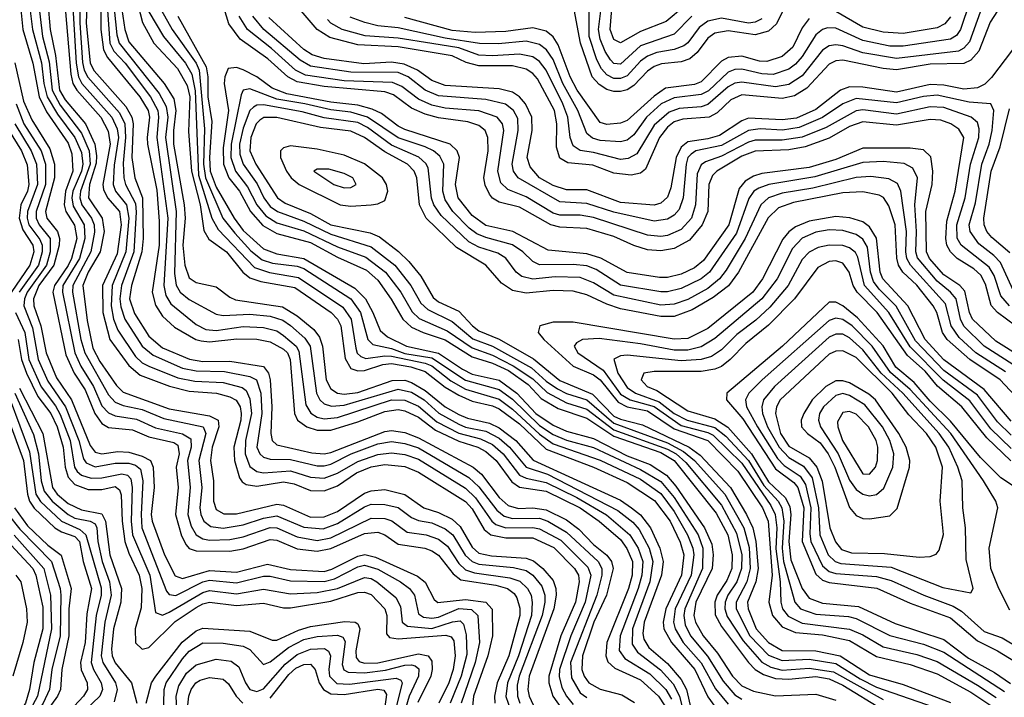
# Model space of a CAD drawing. Header units: inches. Extents: x 501365 to 657855, y 482276 to 547543.
# Tile 870 of 957: x 620906 to 623830, y 506947 to 508959. Entities that reach past the tile are written whole.
import ezdxf

# ---------------------------------------------------------------- set-up
doc = ezdxf.new("R2010")
doc.units = ezdxf.units.IN
doc.header["$MEASUREMENT"] = 0
doc.layers.add('A6520', color=7, linetype='Continuous')

msp = doc.modelspace()

# ---------------------------------------------------------------- linework, layer by layer
at = {"layer": 'A6520', "color": 5}
for points, elevation in [([(621146.7, 509090), (621146.8, 508930), (621154.9, 508870), (621167.3, 508847.3), (621263.3, 508730), (621287.6, 508690), (621291.5, 508670), (621284.4, 508610), (621286.2, 508590), (621313.4, 508453.4), (621320.7, 508360.7), (621320.3, 508290), (621299.2, 508150), (621310, 508111.5), (621330, 508078.6), (621366.4, 508046.4), (621429.7, 508010), (621445.3, 508005.3), (621470, 508002.5), (621551.3, 508011.3), (621610.4, 508010.4), (621650, 508002.9), (621690, 507981.4), (621701.4, 507970), (621709.7, 507950), (621722, 507790), (621731, 507770), (621759.2, 507750), (621790, 507739.9), (621830, 507740.7), (621910, 507764.7), (621990, 507796.3), (622030, 507801.8), (622050, 507798.1), (622090, 507779.2), (622140.8, 507740.8), (622210, 507707.5), (622267.1, 507690), (622290, 507677.5), (622321.2, 507650), (622367.2, 507587.2), (622390, 507571.3), (622470, 507559), (622570, 507510), (622626.6, 507470), (622690, 507415.4), (622709.4, 507389.4), (622726.3, 507350), (622725.1, 507310), (622713.7, 507270), (622649.5, 507110), (622646.3, 507070), (622652.8, 507052.8), (622673.4, 507033.4), (622750, 506998.7), (622803.5, 506950), (622821.9, 506921.9)], 3920), ([(621084.3, 509050), (621085, 508950), (621092.4, 508832.4), (621097.5, 508810), (621108.4, 508788.4), (621202.7, 508682.7), (621218.8, 508650), (621220.8, 508610), (621213.6, 508533.6), (621215.9, 508490), (621220.1, 508470), (621250, 508413.3), (621252.5, 508387.5), (621245.5, 508270), (621209, 508170), (621203.5, 508130), (621206.3, 508106.3), (621218.7, 508070), (621269.7, 507989.7), (621302.8, 507962.8), (621390, 507924.8), (621430, 507916.6), (621514.3, 507914.3), (621590, 507899.7), (621609.5, 507889.5), (621621.9, 507850), (621624.9, 507790), (621610.5, 507690), (621619.3, 507670), (621630, 507660.1), (621650, 507654.2), (621710, 507653.3), (621790, 507634.4), (621810, 507634.6), (621830, 507639.5), (621890.2, 507669.8), (621970, 507699.8), (622010, 507706.5), (622050, 507701.2), (622090, 507688.1), (622240.3, 507600.3), (622270, 507571.9), (622322.7, 507502.7), (622345.1, 507485.1), (622370, 507478.1), (622450, 507478.6), (622474.8, 507470), (622530, 507437.7), (622623.8, 507350), (622634.6, 507330), (622634.8, 507310), (622619.9, 507250), (622542.1, 507050), (622544.8, 507004.8), (622570, 506960.2), (622590, 506946.7)], 3860), ([(621107.7, 509050), (621104.1, 508950), (621115.1, 508830), (621127.2, 508807.2), (621221.4, 508701.4), (621239.6, 508670), (621243.2, 508650), (621239.7, 508550), (621248.3, 508490), (621270.6, 508430), (621273.4, 508310), (621268.9, 508270), (621238.1, 508170), (621232.7, 508130), (621246.9, 508086.9), (621290, 508019.3), (621330, 507985.4), (621411, 507951), (621450, 507944.8), (621530, 507945.5), (621630, 507929.8), (621645.5, 507910), (621649.7, 507889.7), (621655.4, 507810), (621652.2, 507730), (621656.3, 507710), (621670, 507697.3), (621773.4, 507673.4), (621810, 507670.2), (621830, 507674.4), (621990, 507736.9), (622010, 507739.4), (622050, 507733.6), (622090, 507717.3), (622253, 507630), (622277.1, 507610), (622330, 507540.6), (622356.8, 507516.8), (622387.7, 507507.7), (622430, 507509.4), (622470, 507504.2), (622530, 507474.1), (622566.7, 507446.7), (622610, 507400.7), (622649.3, 507369.3), (622663.8, 507350), (622668.1, 507330), (622648.5, 507250), (622611.5, 507170), (622577.6, 507070), (622575.9, 507030), (622582.5, 507010), (622596, 506990), (622630, 506971), (622694.6, 506954.6), (622731.5, 506931.5)], 3880), ([(621181.7, 509041.7), (621194.9, 508914.9), (621201.9, 508890), (621320.5, 508740.5), (621341.4, 508701.4), (621345.7, 508670), (621338.9, 508610), (621371.3, 508390), (621365.8, 508205.8), (621371, 508171), (621383.2, 508150), (621410, 508128.4), (621490, 508085.2), (621510, 508080.8), (621590, 508085.2), (621650, 508078.6), (621687.2, 508067.2), (621710, 508051.6), (621753.4, 508013.4), (621768.8, 507990), (621788, 507850), (621797.8, 507830), (621810, 507818.8), (621831.7, 507811.7), (621870, 507814.3), (622030, 507861.9), (622070, 507853.5), (622107.6, 507830), (622150.9, 507790.9), (622210, 507758.5), (622230, 507749.6), (622290, 507737.5), (622330, 507716.9), (622361.1, 507690), (622410.5, 507630.5), (622473.8, 507610), (622681.9, 507501.9), (622727.1, 507467.1), (622745.5, 507445.5), (622775.1, 507390), (622786.7, 507350), (622777.2, 507290), (622726, 507150), (622725.1, 507105.1), (622740.6, 507080.6), (622808.8, 507028.8), (622846.6, 506986.6), (622865.3, 506950), (622880.6, 506890)], 3960), ([(621200.4, 509050), (621218.2, 508930), (621230, 508893.8), (621335.2, 508770), (621364, 508724), (621370.1, 508690), (621362.6, 508630), (621363, 508590), (621394.9, 508410), (621397.8, 508370), (621391.1, 508290), (621396.8, 508230), (621410, 508192.6), (621430, 508178.8), (621490, 508166.3), (621530, 508135), (621547, 508127), (621686.3, 508106.3), (621730, 508079.7), (621779.2, 508039.2), (621796.6, 508016.6), (621805.5, 507990), (621816.7, 507890), (621830, 507863.3), (621850, 507850.3), (621870, 507847.5), (621910, 507852.7), (622011.9, 507888.1), (622050, 507888.5), (622070, 507881.6), (622110, 507858.6), (622169.7, 507809.7), (622210, 507787.3), (622235.9, 507775.9), (622300.9, 507760.9), (622330, 507747.8), (622379.3, 507710), (622431.4, 507651.4), (622690, 507532.3), (622723.3, 507510), (622750, 507488.7), (622778.9, 507450), (622807.3, 507390), (622817.4, 507350), (622812.1, 507310), (622760.4, 507170), (622756.1, 507136.1), (622759.3, 507119.3), (622774.6, 507094.6), (622830, 507047.1), (622870, 506999.6), (622886.4, 506970), (622900.3, 506910)], 3980), ([(621242.6, 509062.6), (621270.8, 508950.8), (621305.1, 508890), (621374.6, 508814.6), (621403.8, 508763.8), (621411.2, 508730), (621407.5, 508627.5), (621416.8, 508510), (621442.4, 508410), (621453, 508333), (621467.9, 508307.9), (621519.9, 508270), (621569.3, 508209.3), (621590, 508192.4), (621622.2, 508182.2), (621723.6, 508163.6), (621830.9, 508090), (621850.1, 508070.1), (621860.1, 508050), (621872.8, 507952.8), (621890, 507923.9), (621910, 507916.6), (621930, 507917.7), (621984.8, 507935.2), (622010, 507938.1), (622068.1, 507928.1), (622110, 507915.1), (622170, 507868.4), (622210, 507844.3), (622250, 507826.4), (622310, 507812.6), (622330, 507803.5), (622390, 507759.2), (622470, 507683.5), (622610, 507630.2), (622710, 507584.8), (622791.3, 507531.3), (622837.3, 507470), (622867.5, 507407.5), (622878.1, 507370), (622871.5, 507310), (622824.5, 507210), (622817.1, 507170), (622819, 507150), (622841.2, 507110), (622911.3, 507030), (622950, 506948.8), (622970, 506919.7)], 4020), ([(620907.6, 509010), (620915.9, 508930), (620944.9, 508830), (620964.5, 508730), (620985.9, 508685.9), (621050, 508593.2), (621061.2, 508561.2), (621064.3, 508510), (621042.5, 508450), (621038, 508410), (621043.4, 508390), (621068.8, 508348.8), (621076, 508310), (621060.1, 508250), (621050.7, 508229.3), (621009.2, 508170), (621005.2, 508150), (621043.8, 507963.8), (621068.5, 507910), (621100.3, 507860.3), (621129.4, 507789.4), (621150, 507760.4), (621170, 507748), (621241.4, 507741.4), (621290, 507720.8), (621364.2, 507704.2), (621376.1, 507696.1), (621380.2, 507670), (621371.2, 507630), (621376.4, 507570), (621368.9, 507490), (621386.8, 507426.8), (621400.3, 507400.3), (621410, 507389.1), (621430, 507381.6), (621530, 507381.3), (621570, 507388.2), (621650, 507415.6), (621670, 507413.2), (621730, 507388.4), (621790, 507381.4), (621830, 507389.1), (621930, 507433.8), (621970, 507437.7), (621990, 507429.8), (622030, 507402), (622109.5, 507389.5), (622130, 507381.7), (622150, 507369.5), (622193.6, 507313.6), (622216.3, 507296.3), (622319.8, 507279.8), (622354.5, 507270), (622374.8, 507254.8), (622382.6, 507242.6), (622391.3, 507211.3), (622390.9, 507190), (622358.5, 507070), (622324.3, 506990), (622316.2, 506950), (622316.9, 506930)], 3720), ([(620934.9, 509010), (620943.9, 508930), (620971.3, 508831.3), (620978.1, 508770), (620988, 508730), (621018.5, 508678.5), (621070, 508610), (621090, 508564.7), (621093.7, 508530), (621090, 508510), (621063.9, 508450), (621060.8, 508430), (621065.3, 508405.3), (621098.1, 508350), (621100.2, 508310), (621083.5, 508250), (621034.6, 508170), (621033.3, 508150), (621070.5, 507970), (621088.3, 507930), (621125.2, 507870), (621150, 507812.5), (621170, 507791.5), (621190, 507782.8), (621252.8, 507772.8), (621310, 507747.6), (621389.6, 507729.6), (621414.8, 507714.8), (621415.7, 507690), (621404.6, 507650), (621412.3, 507570), (621405.5, 507490), (621415.3, 507455.3), (621429.9, 507429.9), (621450, 507417.6), (621470, 507414.1), (621530, 507415.5), (621570, 507423.3), (621650, 507451.1), (621670, 507450.4), (621730, 507423.2), (621790, 507413), (621830, 507420.8), (621950, 507478.9), (621990, 507478.2), (622010.8, 507470.8), (622057.2, 507437.2), (622112.9, 507430), (622150, 507417), (622176.1, 507396.1), (622210, 507344.5), (622230, 507325.7), (622256.7, 507316.7), (622362.1, 507302.1), (622391.6, 507291.6), (622413.8, 507270), (622424.5, 507250), (622428.3, 507228.3), (622426.1, 507190), (622387.5, 507070), (622354.4, 506990), (622349.6, 506949.6), (622363.3, 506910)], 3740), ([(620962.1, 509010), (620973.9, 508910), (620993.9, 508833.9), (621002.9, 508750), (621026.1, 508706.1), (621090, 508622.9), (621113.1, 508570), (621115.2, 508530), (621086.8, 508450), (621084.6, 508430), (621090.9, 508410), (621119.6, 508370), (621127.5, 508350), (621128.2, 508328.2), (621117.7, 508270), (621063.9, 508170), (621063.2, 508150), (621088.1, 508010), (621100, 507970), (621170, 507844.9), (621190, 507823.7), (621213.5, 507813.5), (621270, 507801.9), (621334.6, 507774.6), (621450.7, 507750), (621459.3, 507730), (621437.9, 507650), (621447.1, 507570), (621441, 507510), (621443.7, 507490), (621453.1, 507470), (621474.1, 507454.1), (621510, 507449.7), (621570, 507459), (621630, 507479.5), (621670, 507485.7), (621750, 507452), (621807.6, 507447.6), (621850, 507463.5), (621930, 507513), (621950, 507520.2), (621990, 507520), (622030.5, 507510.5), (622070, 507481), (622090, 507471.8), (622130, 507465), (622170, 507447.7), (622192.1, 507430), (622229.4, 507369.4), (622250, 507349.9), (622270, 507342.8), (622372.7, 507332.7), (622410, 507323.3), (622430, 507309.5), (622456.7, 507276.6), (622465.5, 507250), (622465.3, 507230), (622457.6, 507190), (622389.4, 507009.4), (622383.1, 506983.1), (622384.1, 506950), (622391, 506930)], 3760), ([(620989.6, 509010), (620996.9, 508930), (621013.1, 508853.1), (621024.3, 508750), (621041.5, 508721.5), (621101.5, 508650), (621129.5, 508589.5), (621134.8, 508554.8), (621133, 508533), (621113.6, 508470), (621110.5, 508430.5), (621151, 508370), (621156.8, 508330), (621145.7, 508270), (621110, 508209.9), (621093.4, 508170), (621106.3, 508066.3), (621123.5, 507983.5), (621144.1, 507944.1), (621193.4, 507873.4), (621213.2, 507853.2), (621350, 507803.8), (621470, 507782.5), (621495.8, 507770), (621497.7, 507750), (621478.1, 507690), (621473.1, 507650), (621481.6, 507590), (621482, 507530), (621490, 507505.1), (621512.1, 507492.2), (621550, 507491.8), (621670, 507520.2), (621690, 507517.6), (621770, 507482.4), (621810, 507482.9), (621850, 507499.3), (621930, 507553), (621950, 507560.7), (621990, 507563.7), (622050, 507549.8), (622106.5, 507510), (622150, 507496), (622190, 507475.6), (622213.9, 507453.9), (622250, 507392.9), (622270, 507375.5), (622306.9, 507366.9), (622410, 507359.9), (622432, 507352), (622459.4, 507330), (622490, 507293.7), (622498.3, 507270), (622499.4, 507250), (622492.3, 507210), (622418.9, 507010), (622414.8, 506970), (622419.2, 506950), (622438.1, 506910)], 3780), ([(621038.4, 509030), (621058, 508798), (621063.7, 508770), (621076.2, 508750), (621147.6, 508670), (621168.7, 508628.7), (621174.6, 508590), (621153.3, 508470), (621155.1, 508455.1), (621167.1, 508430), (621203, 508390), (621208, 508350), (621195.7, 508264.3), (621152, 508170), (621153.2, 508090), (621174.1, 508010), (621230, 507932.6), (621264.1, 507904.1), (621350.7, 507870.7), (621410, 507856), (621490.2, 507850.2), (621530, 507839.8), (621549.4, 507829.4), (621560.5, 507810), (621563.9, 507790), (621562.9, 507770), (621542.4, 507690), (621543.7, 507650), (621558.8, 507598.8), (621566.5, 507586.5), (621578.6, 507578.6), (621610, 507574.5), (621690, 507587.2), (621720.9, 507580.9), (621770, 507561.1), (621810, 507559.8), (621850, 507574.8), (621906.8, 507613.2), (621950, 507631.6), (621990, 507638.6), (622050, 507632.5), (622090, 507615.9), (622230, 507528.4), (622250, 507506.8), (622285.8, 507445.8), (622305.4, 507430), (622350, 507421), (622430, 507420.3), (622491.8, 507391.8), (622554, 507330), (622565.2, 507310), (622567.4, 507290), (622557, 507230), (622513.4, 507130), (622477.4, 507010), (622477.4, 506990), (622489.7, 506950), (622530, 506893.3)], 3820), ([(621062.6, 509030), (621073.9, 508830), (621081, 508790), (621091.2, 508770), (621179.6, 508670), (621195.5, 508635.5), (621199.4, 508610), (621187, 508527), (621183.8, 508470), (621191.1, 508450), (621223.5, 508410), (621230.4, 508370), (621221.5, 508270), (621180.7, 508170), (621178.1, 508110), (621185.1, 508070), (621197.6, 508037.6), (621250, 507959.3), (621270, 507940.5), (621289.7, 507930), (621376.3, 507896.3), (621426.3, 507886.3), (621510, 507881.7), (621566.9, 507866.9), (621578.4, 507858.4), (621590, 507833.5), (621594.8, 507790), (621577.2, 507710), (621576.1, 507670), (621590, 507632.9), (621610, 507617.4), (621630, 507614.1), (621710, 507619.3), (621770, 507601), (621810, 507597.7), (621850, 507612.4), (621910, 507647.5), (621970, 507668.6), (622010, 507672.6), (622050, 507667.8), (622090, 507654.7), (622230, 507568.1), (622259.5, 507539.5), (622307.8, 507470), (622320.5, 507460.5), (622350, 507449.9), (622430, 507450.9), (622450, 507447.1), (622513.5, 507413.5), (622593.6, 507333.6), (622601.8, 507310), (622585.1, 507230), (622542.9, 507130), (622509.2, 507030), (622508.4, 507008.4), (622516.2, 506976.2), (622529.8, 506950), (622550, 506925.7)], 3840), ([(621163.8, 509030), (621174.3, 508890), (621186.1, 508866.1), (621219.4, 508830), (621294.5, 508730), (621316.1, 508690), (621318.8, 508670), (621313.3, 508610), (621346, 508370), (621334, 508170), (621340.3, 508140.3), (621355.3, 508115.3), (621430, 508054), (621459.5, 508039.5), (621490, 508036), (621570, 508048.4), (621630, 508045.1), (621670, 508035.1), (621690, 508022), (621727.4, 507990), (621735.1, 507975.1), (621756, 507816), (621770.5, 507790.5), (621790, 507778.8), (621810, 507773.9), (621850, 507777.6), (622010, 507830), (622050, 507829.9), (622090, 507811.2), (622145.2, 507765.2), (622210, 507731.5), (622274.9, 507714.9), (622310, 507697.7), (622341.8, 507670), (622390, 507607.2), (622410, 507597.5), (622470, 507585.4), (622560.7, 507540.7), (622648.9, 507488.9), (622718.4, 507430), (622742.8, 507390), (622756.8, 507350), (622753.7, 507310), (622742.7, 507270), (622689, 507130), (622686.4, 507086.4), (622702.6, 507062.6), (622777.1, 507017.1), (622824.9, 506970), (622841.6, 506941.6)], 3940), ([(621310, 509019), (621359.4, 508930), (621430, 508830), (621439.6, 508810), (621455, 508635), (621452.3, 508530), (621457.6, 508490), (621509.9, 508370), (621545, 508325), (621592.7, 508272.7), (621626.5, 508246.5), (621656.7, 508236.7), (621730, 508227.3), (621750, 508220.6), (621890, 508130.5), (621918.7, 508090), (621940.4, 508010), (621954.4, 507994.4), (622010, 507982.9), (622050, 507968.5), (622130, 507955.5), (622230, 507889.2), (622330, 507861.5), (622370, 507832.1), (622450, 507754.6), (622490, 507727.4), (622530, 507710.8), (622610, 507689), (622750, 507623.9), (622810, 507587.5), (622850, 507540.8), (622920.4, 507430), (622935.1, 507390), (622933.9, 507330), (622880.9, 507210), (622877.9, 507190), (622882.2, 507162.2), (622898.3, 507130), (622949, 507069), (622994.7, 506994.7), (623030, 506953.9), (623050, 506941.7)], 4060), ([(623727.3, 509012.7), (623699.7, 508930), (623687.6, 508912.4), (623670, 508901.6), (623530, 508880.7), (623490, 508881.2), (623410, 508898.1), (623330, 508934.3), (623305.2, 508934.8), (623290, 508929.9), (623270, 508914.4), (623229.8, 508850), (623210, 508827), (623190, 508812.4), (623143.1, 508796.9), (623110, 508798.6), (623050, 508812.5), (623030, 508811.6), (623010, 508803.8), (622951.4, 508748.6), (622930, 508737.2), (622850, 508727.4), (622810.9, 508709.1), (622767.9, 508670), (622730, 508617.9), (622710, 508601.4), (622690, 508596.9), (622630, 508600.9), (622607.4, 508607.4), (622590, 508621.2), (622563.5, 508690), (622518.7, 508770), (622490, 508841), (622470.4, 508870.4), (622450, 508885.9), (622410, 508895.5), (622328.1, 508888.1), (622271.5, 508888.5), (622170, 508904.1), (622030, 508935.4), (621970, 508941.7), (621931.2, 508951.2), (621887.4, 508967.4)], 3940), ([(623194.4, 509030), (623153.1, 508946.9), (623130, 508925.7), (623090, 508914.7), (623010, 508926.7), (622970, 508919.5), (622950, 508904.9), (622918.1, 508861.9), (622896.5, 508843.5), (622870, 508834.2), (622811.6, 508828.4), (622790, 508820.4), (622770, 508806.2), (622730, 508763.7), (622710, 508751.5), (622690, 508746.2), (622670, 508746), (622650, 508752.2), (622626.8, 508766.8), (622606.5, 508790), (622571.4, 508890), (622552.2, 508990)], 3880), ([(623110, 508962.3), (623090, 508952.5), (623070, 508949.5), (622990, 508964.2), (622950, 508954.9), (622923.8, 508936.1), (622890, 508890.9), (622877.9, 508882.2), (622850, 508871), (622798, 508862), (622770, 508851.2), (622750, 508836.5), (622710, 508792.8), (622690, 508784.4), (622670, 508784.9), (622650, 508796.1), (622634, 508814), (622620.2, 508840.2), (622597, 508910), (622596.9, 509016.9)], 3860), ([(622902.1, 508970), (622850, 508916.3), (622750, 508882), (622690, 508827.3), (622670, 508829.2), (622660.4, 508840.4), (622644.8, 508864.8), (622630, 508901.2), (622625.1, 508930), (622634.4, 509010)], 3840), ([(622880.7, 508999.3), (622826.3, 508953.7), (622750, 508924.3), (622690, 508890.6), (622670, 508900.8), (622659.3, 508930), (622667.6, 509030)], 3820), ([(621290, 508982.6), (621332.9, 508910), (621398.3, 508830), (621417.5, 508797.5), (621427.7, 508747.7), (621437.5, 508497.5), (621477.1, 508370), (621496.1, 508336.1), (621603.5, 508223.5), (621648.3, 508208.2), (621734.2, 508194.2), (621865.9, 508105.9), (621890.2, 508070), (621904, 507984), (621908.8, 507968.8), (621919.4, 507959.4), (621933.6, 507953.6), (621990, 507961.6), (622010, 507959.9), (622110, 507939.6), (622130, 507931.4), (622186.9, 507886.9), (622230, 507862.3), (622330, 507832.4), (622370, 507802.3), (622450, 507728.3), (622490, 507699.7), (622630, 507651.6), (622750, 507594.7), (622810, 507552.4), (622850, 507499), (622889.1, 507430), (622905.4, 507390), (622907.8, 507370), (622900.2, 507310), (622852.7, 507210), (622847.6, 507170), (622852.7, 507150), (622876.5, 507110), (622929.3, 507049.3), (622972.3, 506972.3), (623010, 506926.3)], 4040), ([(623862.8, 508050), (623809.4, 508089.4), (623790.9, 508110.9), (623774.2, 508174.2), (623760.6, 508200.6), (623739.8, 508219.8), (623690.2, 508250), (623669.6, 508270), (623659.3, 508290), (623656, 508310), (623659, 508361), (623684.3, 508450), (623709.7, 508609.7), (623694.8, 508634.8), (623670.6, 508650.6), (623641.1, 508661.1), (623610, 508663.2), (623510, 508646.2), (623410, 508655.9), (623370, 508642.2), (623310, 508607.8), (623238.4, 508581.6), (623190, 508572.7), (623090, 508569.2), (623050, 508554.3), (622975.9, 508510), (622963, 508497), (622952.4, 508470), (622950, 508390), (622933.1, 508350), (622894.9, 508305.1), (622850, 508280.3), (622810, 508273.4), (622770, 508276.4), (622730, 508288.6), (622670, 508316), (622590, 508339.3), (622510, 508343.6), (622483.8, 508350), (622390, 508402.3), (622330, 508417.2), (622310, 508429.1), (622300.8, 508440.8), (622288, 508468), (622284.9, 508490), (622297, 508570), (622296.8, 508610), (622288.5, 508630), (622270, 508644.9), (622236.5, 508656.5), (622150, 508667.8), (622110, 508678.7), (622070, 508696.4), (622016.1, 508736.1), (621990, 508745.4), (621810, 508760.8), (621730, 508775.3), (621702.3, 508790), (621643.1, 508843.1), (621561.4, 508901.4), (621526.9, 508946.9), (621513, 508993)], 4080), ([(623810, 508985.4), (623787.7, 508952.3), (623753.8, 508866.2), (623730, 508839.3), (623710, 508829.2), (623610, 508827.3), (623510, 508810.3), (623470, 508814.2), (623350, 508839.4), (623330, 508837.7), (623310, 508827.4), (623243.9, 508756.1), (623206.4, 508733.6), (623170, 508725.4), (623050, 508736.2), (623018.2, 508721.8), (622976.9, 508683.1), (622953.6, 508670), (622875.5, 508664.5), (622850, 508655.7), (622830, 508640.6), (622806, 508610), (622764, 508516), (622750, 508503.9), (622722.1, 508497.9), (622670, 508504), (622607.8, 508527.8), (622534.3, 508534.3), (622510, 508548.6), (622500.4, 508580.4), (622500.9, 508650), (622494.1, 508690), (622443.4, 508783.4), (622430, 508799.5), (622410, 508813), (622370, 508822.1), (622270, 508822.2), (622232.2, 508832.2), (622190, 508852), (622030, 508879.1), (621910, 508884.8), (621826.9, 508906.9), (621789.7, 508930), (621730, 509000.1)], 3980), ([(623758, 508982), (623726.3, 508893.7), (623710, 508874.7), (623694, 508866), (623510, 508843.9), (623410, 508861.3), (623350, 508881.5), (623330, 508885.1), (623310, 508881.8), (623290, 508868.7), (623230, 508792.6), (623190, 508766.7), (623150, 508760.2), (623050, 508774.2), (623030, 508771), (623010, 508760.4), (622950, 508707.3), (622930, 508700.9), (622864.1, 508695.9), (622834.7, 508685.3), (622790, 508646.2), (622738.7, 508561.3), (622713.2, 508546.8), (622690, 508544.3), (622610, 508565.5), (622570.8, 508570.8), (622550, 508585), (622541, 508610), (622533.9, 508670), (622519.4, 508710), (622469.1, 508810), (622450, 508835.7), (622430, 508849), (622390, 508857.3), (622310, 508851.7), (622270, 508853.8), (622210, 508875.4), (622130, 508889.2), (622030, 508904.7), (621931.9, 508911.9), (621863.4, 508930), (621830, 508949.4), (621820.4, 508960.4)], 3960), ([(623670, 508968.4), (623653.2, 508946.8), (623630, 508935.1), (623530, 508918.6), (623470, 508922.9), (623410, 508936.9), (623330, 508983.4)], 3920), ([(621376.3, 508970), (621459.8, 508819.8), (621464.6, 508790), (621465.3, 508730), (621477.3, 508657.3), (621469.8, 508550), (621472.1, 508510), (621490, 508462.5), (621542.7, 508370), (621570, 508333.8), (621630, 508278.8), (621670, 508263.8), (621750, 508250.6), (621901.8, 508161.8), (621932.8, 508130), (621955, 508090), (621976.5, 508036.5), (621998, 508018), (622055, 507990), (622149.4, 507969.4), (622221.2, 507921.2), (622250, 507907.1), (622330, 507888.7), (622382.4, 507850), (622439, 507790), (622490, 507755.1), (622530, 507737.8), (622610, 507715.4), (622710, 507664.1), (622778.2, 507638.2), (622826.6, 507606.6), (622854.3, 507574.3), (622939.9, 507450), (622961.6, 507401.6), (622965.4, 507370), (622962.8, 507330), (622913.8, 507230), (622908.3, 507190), (622912.7, 507170), (622935.5, 507130), (622978.1, 507078.1), (623023, 507010), (623050, 506981.4), (623085, 506965), (623150, 506951), (623270, 506956.6), (623330, 506938.3)], 4080), ([(623844.8, 508110), (623819.4, 508139.4), (623799.3, 508199.3), (623784.4, 508224.4), (623702.1, 508290), (623690.3, 508310.3), (623688.7, 508350), (623713.9, 508430), (623729.8, 508530), (623754.3, 508610), (623755.4, 508635.4), (623750, 508654.5), (623731, 508670), (623650, 508698.5), (623610, 508700.5), (623510, 508679.2), (623410, 508691.3), (623390, 508688.9), (623300.8, 508639.2), (623230, 508610.6), (623170, 508601.5), (623090, 508601.4), (623070, 508595.6), (622990, 508554), (622942.6, 508537.4), (622930, 508528.2), (622918.1, 508501.9), (622913.4, 508410), (622901.1, 508370), (622870, 508336.3), (622830, 508318.5), (622810, 508315.5), (622770, 508319.1), (622610, 508372.1), (622570, 508378.6), (622510, 508378.5), (622490, 508385.2), (622410, 508433.2), (622355.6, 508455.6), (622335, 508475), (622326.5, 508510), (622343.4, 508630), (622339.5, 508650), (622324, 508670), (622270, 508688.4), (622170, 508696.4), (622130, 508705.4), (622090, 508723.4), (622040.9, 508760.9), (622012.9, 508772.9), (621870, 508778.3), (621754.7, 508794.7), (621725.6, 508810), (621654.1, 508874.1), (621582.3, 508930), (621557.7, 508970)], 4060), ([(623856.5, 508156.5), (623818.5, 508238.5), (623799.2, 508259.2), (623754, 508294), (623728.4, 508330), (623725.7, 508350), (623744.2, 508415.8), (623762.8, 508530), (623785.2, 508590), (623793.6, 508630), (623799, 508690), (623789.9, 508709.9), (623725.4, 508714.6), (623630, 508735.7), (623590, 508730.9), (623510, 508712.2), (623390, 508725.3), (623350.2, 508709.8), (623290, 508668.7), (623220.7, 508639.3), (623171.6, 508631.6), (623105, 508635), (623070, 508630.5), (622990, 508586), (622913.7, 508570), (622899.6, 508560.5), (622890, 508550), (622884.9, 508530), (622876, 508430), (622864.1, 508395.9), (622850, 508379.4), (622830, 508367.3), (622790, 508361), (622670, 508387.4), (622590, 508414), (622510, 508418.1), (622386.8, 508490), (622372.2, 508510), (622368.5, 508530), (622386.8, 508630), (622385.7, 508665.7), (622373, 508690), (622348.6, 508708.6), (622290, 508722.3), (622150, 508733.1), (622110.1, 508750.1), (622060.2, 508790), (622030, 508802.9), (621890, 508803.4), (621770, 508821.6), (621739.5, 508839.5), (621630.8, 508930.8), (621598.4, 508970)], 4040), ([(623854.3, 508870), (623792.2, 508787.8), (623771.6, 508768.4), (623750, 508756.8), (623710, 508753.6), (623650, 508765.4), (623610, 508766.5), (623510, 508744.5), (623410, 508759.1), (623370, 508759.8), (623343.9, 508750), (623270, 508693.1), (623212.8, 508667.3), (623170, 508661.6), (623070, 508666.9), (623050, 508659.5), (622984.4, 508615.6), (622950, 508605.5), (622890, 508596.5), (622870, 508581.1), (622855.2, 508550), (622839.5, 508460.5), (622830, 508432.1), (622810, 508414.1), (622790, 508408.5), (622690, 508416.6), (622590, 508453.8), (622530, 508454.6), (622490, 508467), (622449.9, 508490), (622422, 508522), (622413.4, 508550), (622427.7, 508630), (622427.4, 508670), (622408.5, 508710), (622390, 508730.5), (622370, 508743.8), (622330, 508754.4), (622170, 508764.1), (622130, 508778.6), (622087.9, 508810), (622047.5, 508827.5), (622010, 508833.2), (621928.2, 508828.2), (621810, 508844.3), (621774.9, 508854.9), (621750, 508871.4), (621646.2, 508966.2)], 4020), ([(623250, 508963), (623230, 508935.2), (623202, 508878), (623170, 508849.7), (623124.6, 508835.4), (623103.4, 508836.6), (623050, 508850.9), (623010, 508847.5), (622990, 508835.8), (622930, 508774.9), (622910, 508766.8), (622824.2, 508755.8), (622790, 508732.7), (622710, 508660.1), (622690, 508652.6), (622650, 508647.7), (622630, 508654.1), (622561.3, 508750), (622540.5, 508790), (622505.1, 508885.1), (622490, 508908.6), (622470, 508924.9), (622430, 508935.2), (622350, 508924.8), (622258.8, 508921.2), (622190, 508927.7), (622050, 508966)], 3920), ([(620891.5, 508831.5), (620917.9, 508717.9), (620942.3, 508662.3), (620996.3, 508576.3), (621009.8, 508530), (621010.1, 508490), (620983, 508390), (620987.1, 508370), (621018.1, 508330), (621024.4, 508310), (621023.9, 508290), (621007.8, 508230), (620963.4, 508170), (620947.3, 508130), (620948.8, 508110), (620969.1, 508050), (620984.5, 507970), (621015.4, 507895.4), (621060.3, 507830), (621115.3, 507695.3), (621130, 507674.9), (621150, 507669.9), (621197.5, 507677.5), (621230, 507675.4), (621270, 507663.4), (621295.1, 507650), (621303, 507630), (621305.6, 507570), (621297.1, 507490), (621299.2, 507470), (621335.9, 507370), (621368.1, 507308.1), (621390, 507299.9), (621470, 507323.4), (621550, 507318.5), (621642.6, 507342.6), (621710, 507326.4), (621810, 507320.7), (621832.9, 507327.1), (621910, 507366.4), (621930.7, 507370.7), (621963.2, 507363.2), (622087.1, 507307.1), (622110, 507289.3), (622137, 507237), (622148.3, 507228.3), (622230, 507237.1), (622289.9, 507229.9), (622309.1, 507209.1), (622310, 507130), (622296.2, 507070), (622253.8, 506950), (622250.2, 506910)], 3680), ([(623878.6, 507958.6), (623804.5, 508004.5), (623735.1, 508070), (623726.3, 508090), (623713, 508153), (623698, 508170), (623650, 508201.6), (623607.5, 508250), (623598.7, 508270), (623596.7, 508390), (623615.6, 508470), (623617.5, 508510), (623611.7, 508551.7), (623590, 508572.6), (623550, 508578), (623410, 508577.9), (623330, 508544.6), (623250, 508520.2), (623110, 508502.2), (623084.9, 508495.1), (623060.4, 508479.6), (623042.2, 508457.8), (623012.3, 508350), (622936.2, 508243.8), (622910, 508222.4), (622870, 508204.1), (622830, 508193.6), (622806.2, 508193.8), (622710, 508208.2), (622631.4, 508251.4), (622590, 508264.4), (622475.1, 508275.1), (622370.7, 508330.7), (622290, 508348.5), (622250, 508378.4), (622208.5, 508430), (622200.4, 508470), (622211.8, 508550), (622205.7, 508570), (622184.8, 508590), (622050, 508633.3), (622030, 508643.2), (621980.8, 508680.8), (621953.3, 508693.3), (621910, 508705.4), (621830, 508714.4), (621699.3, 508739.3), (621656.3, 508756.3), (621610, 508789.6), (621570, 508811), (621550, 508817.9), (621525.7, 508814.3), (621515.3, 508790), (621513.7, 508770), (621526.4, 508690), (621510, 508578.7), (621511.2, 508530), (621527.1, 508490), (621559.2, 508450), (621591.9, 508390), (621628.6, 508348.6), (621670, 508324.9), (621770, 508297.5), (621850, 508254.3), (621935.8, 508215.8), (621970, 508185.4), (622009.7, 508129.7), (622044.1, 508070), (622070, 508046.7), (622104.3, 508030), (622170, 508009), (622250, 507958.4), (622310, 507938.9), (622357.6, 507917.6), (622415.8, 507875.8), (622454.3, 507834.3), (622504.8, 507804.8), (622590, 507776.3), (622670, 507722.4), (622810, 507673.7), (622849.4, 507650), (622974.2, 507494.2), (623009.3, 507430), (623021.9, 507370), (623021, 507330), (623006.3, 507293.7), (622977.2, 507250), (622970.3, 507230), (622971.7, 507191.7), (622990, 507157.3), (623070, 507050), (623089.9, 507029.9), (623114.7, 507014.7), (623150, 507002.8), (623190, 507001.3), (623270, 507008.8), (623310, 507001.7), (623350, 506982.8), (623470, 506909.9)], 4120), ([(623855.2, 507935.2), (623769.6, 507989.6), (623710, 508049.7), (623699.7, 508070), (623686.9, 508130), (623670.2, 508150), (623630, 508182.9), (623572.3, 508252.3), (623566.8, 508270), (623569.4, 508330), (623563.7, 508410), (623571.7, 508490), (623558.6, 508518.6), (623532.8, 508532.8), (623470, 508538.6), (623410, 508535.8), (623267.3, 508492.7), (623131, 508470), (623100.7, 508459.3), (623086.5, 508450), (623071.6, 508428.4), (623034.5, 508325.5), (622954.7, 508210), (622929.9, 508190.1), (622870, 508160.8), (622830, 508151), (622810, 508151.2), (622690, 508171.4), (622617.5, 508217.5), (622590, 508228.4), (622550, 508232.5), (622450, 508231.6), (622430, 508241.4), (622400.6, 508270), (622370, 508290.8), (622290, 508312.1), (622263.6, 508323.6), (622240.7, 508340.7), (622192.7, 508390), (622170, 508424.4), (622163, 508450), (622165.3, 508530), (622154.1, 508554.1), (622134.6, 508570), (622110, 508581.7), (622030, 508608.5), (621939.3, 508670), (621890, 508684.8), (621830, 508691.6), (621753, 508710), (621670, 508723.4), (621590, 508754.6), (621570.1, 508749.9), (621563.7, 508736.3), (621534, 508590), (621533.3, 508550), (621546.7, 508510), (621583, 508463), (621610, 508410), (621637.3, 508377.3), (621670, 508356.5), (621750, 508332.6), (621850, 508284.8), (621934.3, 508254.3), (621992, 508210), (622037.8, 508150), (622071.9, 508091.9), (622092.4, 508072.4), (622175.7, 508035.7), (622250, 507984.5), (622310, 507962.8), (622371.6, 507931.6), (622430, 507893.2), (622472, 507852), (622530, 507821.7), (622590, 507803), (622670, 507741.3), (622830, 507684.3), (622855.4, 507670), (622884.2, 507644.2), (622990, 507517.8), (623034.6, 507434.6), (623050.2, 507370), (623049.7, 507330), (623035.7, 507290), (623009.2, 507250), (623001.1, 507230), (623000, 507210), (623007.3, 507187.3), (623054.9, 507114.9), (623110, 507051.6), (623136.1, 507036.1), (623170, 507027.7), (623250, 507033.1), (623322.8, 507022.8), (623470, 506940.4)], 4140), ([(620895.5, 508710), (620918.9, 508650), (620969.6, 508570), (620982.9, 508530), (620982.7, 508470), (620955.4, 508390), (620955.1, 508370), (620964.2, 508350), (620996.7, 508310), (620997.3, 508270), (620986.2, 508230), (620928.4, 508150), (620920.4, 508130), (620918.8, 508110), (620943.9, 508043.9), (620960.7, 507950), (620990, 507885.7), (621042.4, 507810), (621082.1, 507710), (621095.3, 507655.3), (621103.5, 507643.5), (621130, 507631.8), (621190, 507642.8), (621230, 507642.5), (621250, 507636.8), (621264.6, 507624.6), (621272.1, 507590), (621266.7, 507490), (621269.4, 507450), (621341.8, 507261.8), (621350, 507252.2), (621370, 507249.8), (621450, 507289.6), (621470, 507294.9), (621550, 507287.1), (621630, 507306.5), (621650, 507306.5), (621710, 507292.5), (621810, 507290.6), (621841.1, 507298.9), (621910, 507334.3), (621930, 507339.4), (621970, 507327.1), (622037.5, 507290), (622063.5, 507270), (622078.1, 507250), (622090, 507194.8), (622105, 507185), (622130, 507181.7), (622150, 507185.1), (622210, 507211), (622248.2, 507208.2), (622266.3, 507190), (622271.9, 507110), (622258.7, 507050), (622216.8, 506930)], 3660), ([(623833.8, 507913.8), (623745.1, 507970), (623696, 508016), (623672.5, 508050), (623655.6, 508115.6), (623551.3, 508230), (623540.6, 508250), (623537.2, 508270), (623539.8, 508330), (623522.8, 508450), (623512.5, 508472.5), (623486.6, 508486.6), (623433.5, 508493.5), (623390, 508490.6), (623261.2, 508458.8), (623170, 508443.9), (623129.5, 508430.5), (623107.2, 508410), (623060.4, 508310), (623004.4, 508215.6), (622984.5, 508190), (622950, 508161.3), (622890, 508128.5), (622850, 508114.3), (622810, 508111.3), (622670, 508141.5), (622610, 508178.2), (622570, 508193.8), (622495.8, 508195.8), (622430, 508189), (622396.9, 508196.9), (622380.5, 508210), (622350, 508250.8), (622325.7, 508265.7), (622270, 508284), (622239.6, 508299.6), (622157.9, 508377.9), (622135.5, 508410), (622129.4, 508429.4), (622119.5, 508519.5), (622112.6, 508532.6), (622091.6, 508551.6), (622010, 508586.7), (621938.8, 508638.8), (621910, 508653.9), (621810, 508668), (621745.4, 508685.4), (621630, 508706.9), (621610, 508705.9), (621600.3, 508699.7), (621590, 508689.6), (621570, 508637.3), (621559.2, 508590), (621560, 508560), (621570, 508530), (621611.7, 508471.7), (621631.5, 508430), (621650, 508404.9), (621671.6, 508390), (621750, 508361.1), (621830, 508322.4), (621950, 508284.6), (622020.4, 508230), (622068, 508170), (622097.8, 508117.8), (622118.3, 508098.3), (622190, 508063.2), (622252, 508012), (622310.2, 507990.2), (622426, 507926), (622470, 507885.6), (622502.9, 507862.9), (622530, 507849.2), (622590, 507830.3), (622670, 507761.1), (622830, 507702.5), (622877.3, 507677.3), (622910, 507650), (622999.8, 507550), (623056.3, 507450), (623072, 507392), (623075.7, 507330), (623065.1, 507290), (623034.1, 507230), (623033.9, 507210), (623074.6, 507130), (623130, 507072.2), (623170, 507056.5), (623250, 507059.9), (623330, 507047.8), (623401.9, 507001.9), (623450, 506977.5), (623670, 506901.3)], 4160), ([(623846.6, 508266.6), (623792.5, 508312.5), (623778.3, 508330), (623770, 508350), (623769, 508370), (623790.3, 508510), (623817.9, 508582.1), (623845.7, 508694.3)], 4020), ([(623890, 507813), (623817.3, 507890), (623727.8, 507950), (623659.9, 508010), (623646.2, 508030), (623629.4, 508090), (623618.5, 508110), (623570, 508170.6), (623528.2, 508210), (623516, 508230), (623511, 508251), (623506.2, 508350), (623487.1, 508407.1), (623471.2, 508431.2), (623458.6, 508438.6), (623410, 508448.4), (623350, 508445.1), (623203.4, 508416.6), (623159.1, 508400.9), (623128.6, 508371.4), (623041, 508210), (623010.7, 508169.3), (622965.7, 508134.3), (622902.6, 508097.4), (622850, 508078.4), (622810, 508078), (622690, 508101.1), (622650, 508114.4), (622590, 508142.7), (622550, 508153.1), (622490, 508155.1), (622410, 508147), (622370, 508154.7), (622336.7, 508176.7), (622290.3, 508230), (622203, 508283), (622113, 508370), (622093.6, 508410), (622085.2, 508490), (622077.2, 508510), (622058.1, 508530), (621990, 508567.5), (621929.9, 508610), (621890, 508628.7), (621799.2, 508639.2), (621670, 508669.1), (621630.8, 508669.1), (621618.9, 508661.1), (621608.3, 508650), (621592.5, 508610), (621589.2, 508570), (621607.4, 508530), (621672.2, 508430), (621695, 508415), (621770, 508383.4), (621830, 508350), (621946.9, 508326.9), (621974.2, 508314.2), (622031.5, 508271.5), (622061.7, 508241.7), (622097.4, 508197.4), (622134, 508134), (622150, 508121.8), (622210, 508093.9), (622250.6, 508050), (622270, 508035.6), (622330, 508010.9), (622432.3, 507952.3), (622510, 507888.3), (622607.4, 507847.4), (622670, 507782.4), (622690, 507773), (622755.8, 507755.8), (622894.2, 507690), (622926.6, 507666.6), (623017.1, 507570), (623064.6, 507490), (623083, 507450), (623092, 507410), (623098.6, 507330), (623091.6, 507290), (623067.7, 507230), (623068.8, 507210), (623093.1, 507150), (623130, 507109.7), (623170, 507086.5), (623270, 507084.9), (623342.9, 507070), (623430, 507014.1), (623530, 506984.6), (623670, 506931.6)], 4180), ([(620872.7, 508632.7), (620911.9, 508570), (620928.8, 508528.8), (620933.8, 508470), (620929.4, 508450), (620910, 508410), (620905.2, 508370), (620915.3, 508335.3), (620944.9, 508290), (620947.9, 508270), (620936.7, 508230), (620868.6, 508130)], 3620), ([(620891.6, 508650), (620940.1, 508570), (620956, 508530), (620958.8, 508470), (620930, 508390), (620928.4, 508370), (620933.1, 508350), (620966.6, 508306.6), (620973.3, 508290), (620973.2, 508270), (620962.3, 508230), (620905, 508150)], 3640), ([(623850, 507767.5), (623770, 507860.7), (623650, 507949.2), (623594.6, 508010), (623543.7, 508110), (623469.2, 508190), (623461, 508210), (623450.4, 508310.3), (623430, 508344.6), (623410, 508358.7), (623371.3, 508371.3), (623330, 508375.1), (623250, 508360.7), (623210, 508344.2), (623190.4, 508329.6), (623172.3, 508307.7), (623112, 508190), (623082.8, 508150), (622950, 508041.9), (622890, 508012.7), (622849.8, 508010.2), (622550, 508060.8), (622490, 508061.2), (622451, 508050), (622446.1, 508030), (622462.4, 508010), (622550, 507930), (622610, 507904.5), (622630, 507890), (622683.2, 507823.2), (622710, 507810), (622770, 507797.8), (622850, 507744.6), (622949.6, 507709.6), (623039, 507619), (623112, 507510), (623128.6, 507470), (623140.4, 507310), (623130.4, 507230), (623141.4, 507190), (623170, 507156.4), (623210, 507139.1), (623290, 507132.7), (623370, 507115.4), (623450, 507067.8), (623550, 507044.1), (623630, 507016.6), (623730, 506962), (623790, 506923.1)], 4220), ([(623850, 507725.8), (623810, 507765), (623750, 507843.9), (623650, 507917.9), (623566, 508006), (623508.8, 508108.8), (623458.7, 508158.7), (623441.9, 508181.9), (623433, 508210), (623423.5, 508283.5), (623410, 508307.6), (623390, 508321.9), (623350, 508333.6), (623310, 508335.2), (623270, 508328.4), (623229.3, 508310.7), (623200.5, 508279.5), (623155.6, 508190), (623109.8, 508130.2), (622970, 508012.9), (622930, 507988), (622890, 507978.4), (622850, 507977.7), (622750, 507996.7), (622627.3, 508012.7), (622577.6, 508010), (622560, 508000), (622552.9, 507990), (622563.3, 507970), (622638.9, 507918.9), (622690, 507847.2), (622718.5, 507830), (622790, 507810.6), (622870, 507753.8), (622950, 507733.2), (622965.3, 507725.3), (623050, 507641.9), (623137, 507517), (623149.5, 507490), (623154.3, 507450), (623151.6, 507388.4), (623164.4, 507290), (623166.2, 507230), (623171.6, 507210), (623188, 507188), (623230, 507166.9), (623370, 507149.7), (623410, 507132.6), (623470, 507097), (623570, 507074.3), (623630, 507053.4), (623750, 506982.9), (623806.1, 506946.1)], 4240), ([(623850, 507686), (623790, 507744.1), (623727.4, 507827.4), (623648.7, 507888.7), (623550, 507988.1), (623487.3, 508090), (623414.7, 508170), (623394.6, 508254.6), (623387.7, 508267.7), (623370, 508282.2), (623350, 508288.6), (623310, 508290.2), (623277.2, 508282.8), (623250, 508269.3), (623230, 508246.8), (623188.4, 508170), (623133.9, 508106.1), (623092.5, 508067.5), (623035.4, 508024.6), (622990, 507979), (622960.6, 507959.4), (622929.7, 507950.3), (622870, 507946.4), (622710, 507962.9), (622690, 507961.6), (622670, 507951.1), (622682.5, 507910), (622710, 507867.4), (622735, 507850), (622804.8, 507824.8), (622850, 507790.3), (622887.9, 507770), (622970, 507748.1), (623002.9, 507722.9), (623070, 507650.2), (623115.9, 507575.9), (623158.2, 507530), (623169, 507510), (623175.1, 507470), (623170.4, 507390.4), (623174.5, 507350), (623207.4, 507230), (623225, 507210), (623270, 507194.2), (623366.9, 507186.9), (623390, 507181.2), (623490, 507130.5), (623590, 507104.9), (623650, 507080.6), (623830, 506964.1)], 4260), ([(623849.3, 507649.3), (623777.8, 507717.8), (623704.1, 507810), (623631.5, 507871.5), (623595.2, 507915.2), (623541.9, 507961.9), (623452.8, 508090), (623392.9, 508150), (623381.3, 508170), (623368.9, 508210), (623350, 508236.7), (623330, 508242.9), (623310, 508241), (623276.2, 508223.8), (623207, 508130), (623130, 508052.4), (623062.2, 507997.8), (623016.3, 507950), (622990, 507929.8), (622970, 507921.2), (622930, 507914.8), (622790, 507914.5), (622759.7, 507910), (622751.6, 507890), (622769.7, 507870), (622797.9, 507857.9), (622890, 507798), (622970, 507774.3), (623009.2, 507749.2), (623079.4, 507670), (623130, 507586.7), (623179.7, 507539.7), (623192.6, 507512.6), (623195.5, 507490), (623189.6, 507409.6), (623195.6, 507355.6), (623229.7, 507269.7), (623250, 507241.2), (623290, 507226.5), (623396.7, 507216.7), (623506.1, 507166.1), (623650, 507118.7), (623723.2, 507063.2), (623800.4, 507020.4), (623847.9, 506987.9)], 4280), ([(623924.6, 507530), (623819.3, 507599.3), (623759.3, 507659.3), (623670, 507767.4), (623610, 507826.5), (623562.1, 507882.1), (623507.8, 507927.8), (623470.5, 507990.5), (623394.1, 508074.1), (623350, 508110), (623330, 508120.7), (623310, 508120.1), (623171.2, 507990), (623005.6, 507850), (623005.1, 507830), (623053.6, 507773.6), (623150, 507625.1), (623205.1, 507585.1), (623217.1, 507570), (623234.3, 507510), (623229.7, 507409.7), (623270, 507313), (623290, 507295.2), (623310, 507288.1), (623451, 507271), (623550, 507227), (623670, 507182.6), (623750, 507114.5), (623810, 507085.2), (623893.5, 507033.5)], 4320), ([(620894.3, 508090), (620921.8, 508030), (620933.8, 507950), (620970, 507869.3), (621012.6, 507812.6), (621026.7, 507786.7), (621055.9, 507710), (621068.9, 507630), (621077.4, 507617.4), (621090, 507606.6), (621118.1, 507598.1), (621150, 507598.4), (621210, 507611), (621226.4, 507606.4), (621235.9, 507595.9), (621240, 507570), (621237.6, 507470), (621241.3, 507430), (621292.9, 507310), (621310, 507199.3), (621330, 507191.4), (621350, 507199.4), (621450, 507258.2), (621470, 507263.9), (621550, 507254.4), (621630, 507268.2), (621710, 507254.6), (621790, 507258), (621849.7, 507270.3), (621930, 507303.3), (621950, 507299.5), (621966.4, 507290), (622023.6, 507243.6), (622036.9, 507216.9), (622041.8, 507170), (622058, 507158), (622130, 507151.7), (622191.2, 507171.2), (622213.9, 507173.9), (622224.3, 507164.3), (622232.3, 507132.3), (622233.7, 507073.7), (622216.7, 507010), (622184, 506930)], 3640), ([(623846, 507206), (623813.3, 507270), (623789.6, 507330), (623785, 507390), (623810.6, 507510), (623804.7, 507530), (623768.3, 507590), (623670.8, 507730), (623550, 507860.8), (623492, 507912), (623437.1, 507990), (623377.6, 508050), (623350, 508068.7), (623330, 508072.9), (623310, 508065.9), (623111.2, 507890), (623071.3, 507850), (623061, 507830), (623064.8, 507810), (623097.2, 507750), (623156.5, 507656.5), (623175.8, 507635.8), (623224, 507604), (623239.5, 507579.5), (623254.9, 507510), (623252.1, 507432.1), (623255.5, 507410), (623290, 507337.4), (623310, 507320.9), (623330, 507314.2), (623450, 507306), (623494.3, 507294.3), (623590.6, 507250), (623677.9, 507217.9), (623702.5, 507202.4), (623770, 507142.6), (623823.8, 507123.8), (623880.2, 507090)], 4340), ([(620901.5, 508010), (620911.7, 507950), (620926.4, 507910), (620960.2, 507840.2), (620998.7, 507790), (621017.3, 507750), (621035, 507690), (621041.4, 507630), (621050, 507601.2), (621070, 507579.4), (621110, 507564.5), (621150, 507564.3), (621190, 507573.1), (621203.1, 507563.1), (621208.1, 507548.1), (621210.3, 507469.7), (621218.7, 507410), (621230, 507375.3), (621261, 507310), (621269.4, 507270), (621267.2, 507212.8), (621249.1, 507150), (621250, 507108.3), (621270, 507089.8), (621290, 507095.3), (621368, 507172), (621430, 507213.7), (621450, 507224.9), (621470, 507229.5), (621550, 507219.9), (621630, 507227), (621690, 507212.6), (621710, 507213.2), (621830, 507232.3), (621910, 507257.8), (621930, 507259.7), (621950, 507251.9), (621990.3, 507210), (621996.9, 507190), (621995.8, 507135.8), (622004.3, 507124.3), (622030, 507121.1), (622171.9, 507131.9), (622187, 507126.9), (622194.9, 507114.9), (622199.4, 507070), (622193.8, 507030), (622180.5, 506990), (622151.2, 506930)], 3620), ([(620891.8, 507850), (620947.1, 507727.1), (620962.2, 507670), (620970.2, 507590), (620979.2, 507559.3), (621002.3, 507530), (621050, 507489.6), (621070, 507479), (621115.9, 507470), (621130, 507461.9), (621135.5, 507450), (621138.8, 507410), (621151.7, 507350), (621173.3, 507290), (621178.4, 507250), (621159.5, 507170), (621148.7, 507070), (621152.7, 507050), (621190.5, 506990), (621196, 506970), (621186.7, 506933.3)], 3560), ([(620905.5, 507865.5), (620974.9, 507730), (621003.9, 507570), (621017.9, 507550), (621050, 507522.1), (621090, 507503.3), (621150, 507492.2), (621161.5, 507470), (621173.9, 507370), (621208.8, 507270), (621206.6, 507230), (621184.9, 507150), (621179, 507090), (621181.1, 507070), (621190, 507048.9), (621238.2, 506990), (621254.4, 506930)], 3580), ([(620859.6, 507810), (620917.5, 507650), (620929.4, 507550), (620935.6, 507530), (620949.1, 507509.1), (621010.4, 507450.4), (621030, 507438.4), (621070, 507424.7), (621083.6, 507410), (621095, 507350), (621119.9, 507270), (621105.4, 507194.6), (621100.8, 507110), (621087.3, 507050), (621088.7, 507028.7), (621106.4, 506990), (621107.4, 506970), (621096.1, 506950), (621039.3, 506890)], 3520), ([(620877.8, 507830), (620935.7, 507675.7), (620953.8, 507550), (620968.2, 507528.2), (621030, 507470.6), (621085.1, 507445.1), (621102.7, 507430), (621148, 507272), (621148.3, 507250), (621133.3, 507190), (621118.6, 507050), (621125.1, 507030), (621148.6, 506990), (621152.2, 506970), (621144.5, 506950), (621081.2, 506890)], 3540), ([(620891.1, 507510), (620930, 507456.3), (620990, 507398.7), (621029.3, 507369.3), (621058.8, 507270), (621051.9, 507210), (621052.4, 507130), (621031.1, 507030), (621027.3, 506970), (621018.5, 506950), (620975.5, 506890), (620940.5, 506830), (620915.3, 506744.7), (620871.9, 506670)], 3480), ([(620872.6, 507490), (620906.6, 507446.6), (621000.8, 507350), (621026.4, 507270), (621028.2, 507250), (621026.6, 507130), (621002.2, 507030), (620995.1, 506970), (620976.3, 506930), (620911.9, 506830), (620888.4, 506751.6)], 3460), ([(620880.1, 507400.1), (620945.5, 507330), (620954.7, 507310), (620974.7, 507214.7), (620975.1, 507150), (620948.1, 507050), (620935.7, 506970), (620923.3, 506930), (620867.8, 506850)], 3420), ([(620890, 507428.7), (620978.1, 507330), (620997.9, 507250), (621001.1, 507150), (620959.6, 506950), (620937.8, 506910), (620892.9, 506847.1)], 3440), ([(620895, 507310), (620910.1, 507290.1), (620927, 507210), (620928.6, 507170), (620915.9, 507110), (620885.8, 507010)], 3380), ([(621282.3, 506930), (621297.4, 506990), (621310.8, 507010), (621388.9, 507111.1), (621430, 507144.5), (621450, 507152.5), (621590, 507143.9), (621656.4, 507116.4), (621670, 507117.1), (621734, 507146), (621770, 507157), (621871.9, 507171.9), (621902.2, 507170), (621910, 507164.8), (621916.2, 507150), (621904.6, 507084.6), (621905.5, 507065.5), (621913.8, 507053.8), (621930, 507048.5), (621970, 507049.8), (622090, 507076), (622119, 507070), (622130, 507054.5), (622131.3, 507030), (622126.8, 507010), (622088.4, 506931.6)], 3580), ([(621333.1, 506890), (621335.5, 506970), (621341.6, 506990), (621390, 507061.3), (621410, 507083.6), (621450, 507108.4), (621510, 507108.1), (621570, 507099), (621590, 507088.9), (621630, 507044.3), (621650, 507051.9), (621704.9, 507095.1), (621750, 507118.8), (621790, 507127.5), (621850, 507132), (621865.8, 507125.8), (621872.8, 507112.8), (621864.2, 507044.2), (621868.5, 507028.5), (621881.2, 507021.2), (621930, 507019.2), (621992.5, 507027.5), (622050, 507042), (622070, 507043.8), (622080.1, 507040.1), (622091.4, 507031.4), (622090.6, 507010), (622063, 506950), (622051.3, 506910)], 3560), ([(621372.5, 506910), (621371.1, 506950), (621378.5, 506981.5), (621401.7, 507018.3), (621430, 507043.8), (621490, 507060.2), (621534.6, 507054.6), (621557.4, 507037.4), (621576.6, 506990), (621589.7, 506970), (621610, 506964.7), (621630, 506972.1), (621694.2, 507045.8), (621730, 507074.1), (621770, 507090.2), (621811.8, 507091.8), (621823.6, 507083.6), (621828.9, 507070), (621823.9, 507030), (621826.2, 507010), (621847.7, 506987.7), (621885.9, 506985.9), (622023.7, 507003.7), (622037.7, 506997.7), (622042, 506990), (622016.9, 506890)], 3540), ([(621650, 506944.8), (621705.1, 507014.9), (621726.3, 507033.7), (621750, 507044.9), (621770, 507045.9), (621783.9, 507030), (621795.6, 506990), (621808.1, 506970), (621830, 506956.9), (621870, 506955.2), (621970, 506971.6), (621988, 506968), (621995.8, 506955.8), (621972.7, 506787.3)], 3520), ([(621400, 506870), (621408.8, 506950), (621415, 506970), (621429.7, 506990.3), (621442.1, 506997.9), (621470, 507005.8), (621510, 507000.8), (621526.6, 506986.6), (621548.9, 506950), (621568.8, 506930)], 3520)]:
    msp.add_lwpolyline(points, dxfattribs=dict(at, elevation=elevation))
for points, elevation in [([(621710, 508584.6), (621690, 508579.3), (621680.7, 508570), (621680.5, 508550), (621698.7, 508510), (621712.2, 508490), (621736.6, 508470), (621858.3, 508410), (621890, 508406.1), (621950, 508409.4), (621970, 508412.1), (621990, 508422), (621999.7, 508450), (621995.6, 508470), (621983.1, 508490), (621930, 508531.1), (621870, 508557.6), (621790, 508574.9)], 4220), ([(621790, 508515.9), (621779.5, 508510), (621839.3, 508470), (621870, 508459.9), (621890, 508461.5), (621905.6, 508470), (621895.8, 508490), (621870, 508503.1), (621824.7, 508515.3)], 4240), ([(623330, 508025.6), (623310, 508016.4), (623147.2, 507870), (623114.7, 507830), (623109.4, 507810), (623111.7, 507790), (623126.7, 507750), (623161.4, 507690), (623190, 507659.2), (623233.6, 507633.6), (623259.1, 507599.1), (623278.1, 507510), (623281.8, 507430), (623307, 507370), (623327.8, 507350), (623344.6, 507344.6), (623493.4, 507333.4), (623646.9, 507273.1), (623730, 507256.9), (623737.6, 507270), (623716.3, 507356.3), (623714.8, 507450), (623706.6, 507510), (623704.4, 507590), (623692.3, 507630), (623665.3, 507690), (623636.5, 507730), (623528.5, 507850), (623464.3, 507910), (623410, 507979.3), (623370, 508014.2), (623350, 508025.1)], 4360), ([(623350, 507976), (623330, 507975), (623310, 507966.3), (623164.2, 507830), (623153.2, 507810), (623150.2, 507790), (623165.5, 507730), (623190, 507692.9), (623250, 507658), (623272.9, 507630), (623289.4, 507589.4), (623311.6, 507450), (623328.6, 507408.6), (623346.1, 507386.1), (623376.5, 507376.5), (623473.6, 507373.6), (623576.8, 507363.2), (623610, 507364.8), (623627.7, 507372.3), (623636.1, 507383.9), (623649.2, 507430.8), (623639.8, 507530), (623646.2, 507630), (623626.9, 507690), (623598.8, 507730), (623546.3, 507786.3), (623496.7, 507850), (623390, 507956)], 4380), ([(623350, 507886.9), (623330, 507886.6), (623299.9, 507870), (623259.8, 507830), (623234.2, 507790), (623227.1, 507770), (623227.8, 507750), (623245.8, 507730), (623282.6, 507702.6), (623307.1, 507670), (623326.8, 507630), (623370, 507511.1), (623390, 507486.5), (623410, 507477.9), (623430, 507476.6), (623490, 507486.3), (623512.1, 507507.9), (623548.7, 507630), (623549.4, 507650.6), (623538.6, 507690), (623516.8, 507730), (623447.6, 507830), (623427.4, 507847.4), (623370, 507881.1)], 4420), ([(623350, 507848.8), (623330, 507843.3), (623292.9, 507810), (623281.3, 507790), (623277.7, 507770), (623283.8, 507750), (623336.6, 507670), (623370, 507592), (623390, 507563.8), (623410, 507550.1), (623430, 507545.4), (623450, 507549), (623471.9, 507568.1), (623499, 507630), (623501.8, 507670), (623489.8, 507710), (623468.4, 507750), (623415.9, 507815.9), (623370, 507843.8)], 4440), ([(623370, 507795.7), (623350, 507792.8), (623334.7, 507765.3), (623335.1, 507750), (623349.2, 507710), (623410, 507610.6), (623430, 507609.4), (623447.8, 507630), (623453.6, 507650), (623454.5, 507690), (623449.4, 507710), (623426.1, 507750), (623390, 507787.6)], 4460)]:
    msp.add_lwpolyline(points, close=True, dxfattribs=dict(at, elevation=elevation))

doc.saveas('drawing.dxf')
